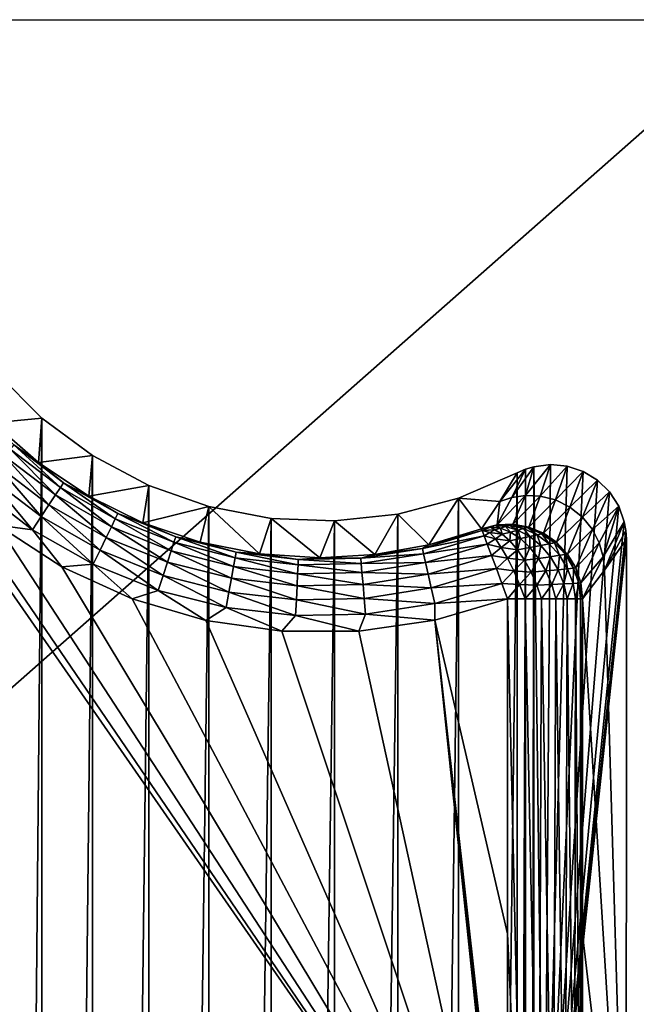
# Model space of a CAD drawing. Header units: metres. Extents: x -205 to 205, y -104 to 104.
# Tile 517 of 656: x -98.52 to -90.27, y 24.38 to 37.55. Entities that reach past the tile are written whole.
import ezdxf

# ---------------------------------------------------------------- set-up
doc = ezdxf.new("R2010")
doc.units = ezdxf.units.M
doc.layers.add('solid_01_2-CONSUMER_EHM_BOX_SW0001', color=7, linetype='CONTINUOUS')

msp = doc.modelspace()

# ---------------------------------------------------------------- linework, layer by layer
at = {"layer": 'solid_01_2-CONSUMER_EHM_BOX_SW0001'}
for points in [[(-200.010849, -74.958488), (-200.010773, 75.041512), (-0.010778, 75.04142)], [(-0.010849, -74.95858), (-200.010849, -74.958488), (-0.010778, 75.04142)], [(-88.563141, 38.322861, 108.5), (-173.501678, 37.5527, 108.5), (-88.501671, 37.540531, 108.5)], [(-173.512405, -37.4473, 108.5), (-88.501671, 37.540531, 108.5), (-173.501678, 37.5527, 108.5)], [(-173.512405, -37.4473, 108.5), (-88.512413, -37.459469, 108.5), (-88.501671, 37.540531, 108.5)], [(-98.220818, 32.220116, 63.099998), (-98.82415, 32.823624, 63.099998), (-98.873878, 32.15757, 6.991273)], [(-98.220818, 32.220116, 63.099998), (-98.833542, -32.739605, 63.099998), (-98.82415, 32.823624, 63.099998)], [(-101.004135, 20.342321, 6), (-92.004135, 20.341034, 6), (-100.24736, 32.216629, 6)], [(-92.004135, 20.341034, 6), (-99.580009, 31.449543, 6), (-100.24736, 32.216629, 6)], [(-98.220818, 32.220116, 63.099998), (-98.873878, 32.15757, 6.991273), (-98.265488, 31.62534, 6.991273)], [(-98.594269, 31.859909, 6.770193), (-98.265488, 31.62534, 6.991273), (-98.873878, 32.15757, 6.991273)], [(-98.220818, 32.220116, 63.099998), (-98.230034, -32.136272, 63.099998), (-98.833542, -32.739605, 63.099998)], [(-97.540802, 31.71777, 63.099998), (-98.220818, 32.220116, 63.099998), (-98.265488, 31.62534, 6.991273)], [(-97.540802, 31.71777, 63.099998), (-98.230034, -32.136272, 63.099998), (-98.220818, 32.220116, 63.099998)], [(-98.722481, 31.713245, 6.372272), (-98.03772, 31.191401, 6.372272), (-98.643692, 31.803377, 6.560308)], [(-98.643692, 31.803377, 6.560308), (-97.97171, 31.291275, 6.560308), (-98.594269, 31.859909, 6.770193)], [(-98.03772, 31.191401, 6.372272), (-97.97171, 31.291275, 6.560308), (-98.643692, 31.803377, 6.560308)], [(-98.594269, 31.859909, 6.770193), (-97.930313, 31.353918, 6.770193), (-98.265488, 31.62534, 6.991273)], [(-97.97171, 31.291275, 6.560308), (-97.930313, 31.353918, 6.770193), (-98.594269, 31.859909, 6.770193)], [(-98.826729, 31.59399, 6.215427), (-98.125053, 31.059258, 6.215427), (-98.722481, 31.713245, 6.372272)], [(-98.125053, 31.059258, 6.215427), (-98.03772, 31.191401, 6.372272), (-98.722481, 31.713245, 6.372272)], [(-97.540802, 31.71777, 63.099998), (-98.265488, 31.62534, 6.991273), (-97.592941, 31.176905, 6.991273)], [(-97.930313, 31.353918, 6.770193), (-97.592941, 31.176905, 6.991273), (-98.265488, 31.62534, 6.991273)], [(-97.540802, 31.71777, 63.099998), (-97.549873, -31.634117, 63.099998), (-98.230034, -32.136272, 63.099998)], [(-96.78714, 31.318039, 63.099998), (-97.540802, 31.71777, 63.099998), (-97.592941, 31.176905, 6.991273)], [(-96.78714, 31.318039, 63.099998), (-97.549873, -31.634117, 63.099998), (-97.540802, 31.71777, 63.099998)], [(-98.951256, 31.451542, 6.097567), (-98.229378, 30.901411, 6.097567), (-98.826729, 31.59399, 6.215427)], [(-98.229378, 30.901411, 6.097567), (-98.125053, 31.059258, 6.215427), (-98.826729, 31.59399, 6.215427)], [(-92.648842, 31.149733, 63.099998), (-91.864624, 31.486334, 63.099998), (-92.657745, -31.06748, 63.099998)], [(-91.864624, 31.486334, 63.099998), (-91.873634, -31.404306, 63.099998), (-92.657745, -31.06748, 63.099998)], [(-92.648842, 31.149733, 63.099998), (-92.098076, 31.102404, 35.051147), (-91.864624, 31.486334, 63.099998)], [(-91.936447, 31.15695, 35.048222), (-91.754089, 31.533689, 63.099998), (-92.098076, 31.102404, 35.051147)], [(-91.754089, 31.533689, 63.099998), (-91.864624, 31.486334, 63.099998), (-92.098076, 31.102404, 35.051147)], [(-91.936447, 31.15695, 35.048222), (-91.643433, 31.56814, 63.099998), (-91.754089, 31.533689, 63.099998)], [(-91.936447, 31.15695, 35.048222), (-91.753319, 31.184149, 35.045918), (-91.643433, 31.56814, 63.099998)], [(-91.754089, 31.533689, 63.099998), (-91.873634, -31.404306, 63.099998), (-91.864624, 31.486334, 63.099998)], [(-91.754089, 31.533689, 63.099998), (-91.763115, -31.451689, 63.099998), (-91.873634, -31.404306, 63.099998)], [(-91.643433, 31.56814, 63.099998), (-91.763115, -31.451689, 63.099998), (-91.754089, 31.533689, 63.099998)], [(-91.643433, 31.56814, 63.099998), (-91.652473, -31.486174, 63.099998), (-91.763115, -31.451689, 63.099998)], [(-91.753319, 31.184149, 35.045918), (-91.421463, 31.598261, 63.099998), (-91.643433, 31.56814, 63.099998)], [(-91.753319, 31.184149, 35.045918), (-91.555458, 31.175348, 35.043968), (-91.421463, 31.598261, 63.099998)], [(-91.643433, 31.56814, 63.099998), (-91.505829, 20.342657, 63.099998), (-91.652473, -31.486174, 63.099998)], [(-91.421463, 31.598261, 63.099998), (-91.505829, 20.342657, 63.099998), (-91.643433, 31.56814, 63.099998)], [(-91.555458, 31.175348, 35.043968), (-91.195374, 31.575851, 63.099998), (-91.421463, 31.598261, 63.099998)], [(-91.555458, 31.175348, 35.043968), (-91.353691, 31.124283, 35.04258), (-91.195374, 31.575851, 63.099998)], [(-91.195374, 31.575851, 63.099998), (-91.505829, 20.342657, 63.099998), (-91.421463, 31.598261, 63.099998)], [(-90.983894, 31.50526, 63.099998), (-91.505829, 20.342657, 63.099998), (-91.195374, 31.575851, 63.099998)], [(-90.790405, 31.387148, 63.099998), (-91.505829, 20.342657, 63.099998), (-90.983894, 31.50526, 63.099998)], [(-91.353691, 31.124283, 35.04258), (-90.983894, 31.50526, 63.099998), (-91.195374, 31.575851, 63.099998)], [(-91.353691, 31.124283, 35.04258), (-91.161682, 31.029289, 35.041912), (-90.983894, 31.50526, 63.099998)], [(-91.161682, 31.029289, 35.041912), (-90.790405, 31.387148, 63.099998), (-90.983894, 31.50526, 63.099998)], [(-92.004135, 20.341034, 6), (-98.81321, 30.78581, 6), (-99.580009, 31.449543, 6)], [(-99.089874, 31.292974, 6.024549), (-98.345505, 30.725706, 6.024549), (-98.951256, 31.451542, 6.097567)], [(-98.345505, 30.725706, 6.024549), (-98.229378, 30.901411, 6.097567), (-98.951256, 31.451542, 6.097567)], [(-97.97171, 31.291275, 6.560308), (-97.237198, 30.8738, 6.560308), (-97.930313, 31.353918, 6.770193)], [(-97.930313, 31.353918, 6.770193), (-97.204559, 30.941423, 6.770193), (-97.592941, 31.176905, 6.991273)], [(-97.237198, 30.8738, 6.560308), (-97.204559, 30.941423, 6.770193), (-97.930313, 31.353918, 6.770193)], [(-90.63102, 31.231403, 63.099998), (-91.505829, 20.342657, 63.099998), (-90.790405, 31.387148, 63.099998)], [(-91.161682, 31.029289, 35.041912), (-90.993347, 30.894632, 35.042057), (-90.790405, 31.387148, 63.099998)], [(-90.993347, 30.894632, 35.042057), (-90.63102, 31.231403, 63.099998), (-90.790405, 31.387148, 63.099998)], [(-98.81321, 30.78581, 6), (-98.345505, 30.725706, 6.024549), (-99.089874, 31.292974, 6.024549)], [(-98.03772, 31.191401, 6.372272), (-97.28923, 30.765984, 6.372272), (-97.97171, 31.291275, 6.560308)], [(-97.28923, 30.765984, 6.372272), (-97.237198, 30.8738, 6.560308), (-97.97171, 31.291275, 6.560308)], [(-96.78714, 31.318039, 63.099998), (-97.592941, 31.176905, 6.991273), (-96.867714, 30.81991, 6.991273)], [(-96.78714, 31.318039, 63.099998), (-96.796097, -31.234604, 63.099998), (-97.549873, -31.634117, 63.099998)], [(-95.989075, 31.037806, 63.099998), (-96.78714, 31.318039, 63.099998), (-96.867714, 30.81991, 6.991273)], [(-95.989075, 31.037806, 63.099998), (-96.796097, -31.234604, 63.099998), (-96.78714, 31.318039, 63.099998)], [(-90.507843, 31.040829, 63.099998), (-91.505829, 20.342657, 63.099998), (-90.63102, 31.231403, 63.099998)], [(-90.993347, 30.894632, 35.042057), (-90.859741, 30.730064, 35.042988), (-90.63102, 31.231403, 63.099998)], [(-90.859741, 30.730064, 35.042988), (-90.507843, 31.040829, 63.099998), (-90.63102, 31.231403, 63.099998)], [(-98.125053, 31.059258, 6.215427), (-97.358078, 30.623333, 6.215427), (-98.03772, 31.191401, 6.372272)], [(-97.358078, 30.623333, 6.215427), (-97.28923, 30.765984, 6.372272), (-98.03772, 31.191401, 6.372272)], [(-97.204559, 30.941423, 6.770193), (-96.867714, 30.81991, 6.991273), (-97.592941, 31.176905, 6.991273)], [(-92.648842, 31.149733, 63.099998), (-93.468506, -30.853344, 63.099998), (-93.459656, 30.935829, 63.099998)], [(-92.648842, 31.149733, 63.099998), (-92.657745, -31.06748, 63.099998), (-93.468506, -30.853344, 63.099998)], [(-92.648842, 31.149733, 63.099998), (-93.459656, 30.935829, 63.099998), (-93.044609, 30.52397, 6.991273)], [(-92.648842, 31.149733, 63.099998), (-93.044609, 30.52397, 6.991273), (-92.341309, 30.739237, 6.991273)], [(-92.648842, 31.149733, 63.099998), (-92.341309, 30.739237, 6.991273), (-92.098076, 31.102404, 35.051147)], [(-92.098076, 31.102404, 35.051147), (-92.341309, 30.739237, 6.991273), (-92.134453, 30.79192, 6.988411)], [(-91.753319, 31.184149, 35.045918), (-92.134453, 30.79192, 6.988411), (-91.920761, 30.799469, 6.986073)], [(-91.936447, 31.15695, 35.048222), (-92.134453, 30.79192, 6.988411), (-91.753319, 31.184149, 35.045918)], [(-91.936447, 31.15695, 35.048222), (-92.098076, 31.102404, 35.051147), (-92.134453, 30.79192, 6.988411)], [(-91.753319, 31.184149, 35.045918), (-91.920761, 30.799469, 6.986073), (-91.555458, 31.175348, 35.043968)], [(-91.555458, 31.175348, 35.043968), (-91.920761, 30.799469, 6.986073), (-91.710518, 30.761465, 6.984373)], [(-91.555458, 31.175348, 35.043968), (-91.710518, 30.761465, 6.984373), (-91.353691, 31.124283, 35.04258)], [(-91.353691, 31.124283, 35.04258), (-91.710518, 30.761465, 6.984373), (-91.513138, 30.67967, 6.983386)], [(-91.353691, 31.124283, 35.04258), (-91.513138, 30.67967, 6.983386), (-91.161682, 31.029289, 35.041912)], [(-98.229378, 30.901411, 6.097567), (-97.440315, 30.452934, 6.097567), (-98.125053, 31.059258, 6.215427)], [(-97.440315, 30.452934, 6.097567), (-97.358078, 30.623333, 6.215427), (-98.125053, 31.059258, 6.215427)], [(-95.989075, 31.037806, 63.099998), (-96.867714, 30.81991, 6.991273), (-96.10215, 30.560444, 6.991273)], [(-95.989075, 31.037806, 63.099998), (-95.997948, -30.954597, 63.099998), (-96.796097, -31.234604, 63.099998)], [(-95.989075, 31.037806, 63.099998), (-96.10215, 30.560444, 6.991273), (-95.309303, 30.402925, 6.991273)], [(-95.151993, 30.877031, 63.099998), (-95.997948, -30.954597, 63.099998), (-95.989075, 31.037806, 63.099998)], [(-95.151993, 30.877031, 63.099998), (-95.989075, 31.037806, 63.099998), (-95.309303, 30.402925, 6.991273)], [(-91.161682, 31.029289, 35.041912), (-91.513138, 30.67967, 6.983386), (-91.337463, 30.557661, 6.983158)], [(-90.433151, 30.830662, 63.099998), (-91.505829, 20.342657, 63.099998), (-90.507843, 31.040829, 63.099998)], [(-91.161682, 31.029289, 35.041912), (-91.337463, 30.557661, 6.983158), (-90.993347, 30.894632, 35.042057)], [(-90.859741, 30.730064, 35.042988), (-90.766724, 30.548588, 35.044582), (-90.507843, 31.040829, 63.099998)], [(-90.766724, 30.548588, 35.044582), (-90.714455, 30.363432, 35.046658), (-90.507843, 31.040829, 63.099998)], [(-90.714455, 30.363432, 35.046658), (-90.433151, 30.830662, 63.099998), (-90.507843, 31.040829, 63.099998)], [(-98.345505, 30.725706, 6.024549), (-97.53186, 30.263258, 6.024549), (-98.229378, 30.901411, 6.097567)], [(-97.53186, 30.263258, 6.024549), (-97.440315, 30.452934, 6.097567), (-98.229378, 30.901411, 6.097567)], [(-97.28923, 30.765984, 6.372272), (-96.490501, 30.444658, 6.372272), (-97.237198, 30.8738, 6.560308)], [(-97.237198, 30.8738, 6.560308), (-96.453377, 30.558474, 6.560308), (-97.204559, 30.941423, 6.770193)], [(-96.490501, 30.444658, 6.372272), (-96.453377, 30.558474, 6.560308), (-97.237198, 30.8738, 6.560308)], [(-97.204559, 30.941423, 6.770193), (-96.430092, 30.62986, 6.770193), (-96.867714, 30.81991, 6.991273)], [(-96.453377, 30.558474, 6.560308), (-96.430092, 30.62986, 6.770193), (-97.204559, 30.941423, 6.770193)], [(-96.430092, 30.62986, 6.770193), (-96.10215, 30.560444, 6.991273), (-96.867714, 30.81991, 6.991273)], [(-95.151993, 30.877031, 63.099998), (-95.160828, -30.794064, 63.099998), (-95.997948, -30.954597, 63.099998)], [(-95.151993, 30.877031, 63.099998), (-95.309303, 30.402925, 6.991273), (-94.502701, 30.350042, 6.991273)], [(-94.305756, 30.843964, 63.099998), (-95.160828, -30.794064, 63.099998), (-95.151993, 30.877031, 63.099998)], [(-94.305756, 30.843964, 63.099998), (-94.314575, -30.761236, 63.099998), (-95.160828, -30.794064, 63.099998)], [(-94.305756, 30.843964, 63.099998), (-95.151993, 30.877031, 63.099998), (-94.502701, 30.350042, 6.991273)], [(-94.305756, 30.843964, 63.099998), (-94.502701, 30.350042, 6.991273), (-93.768478, 30.393625, 6.991273)], [(-93.459656, 30.935829, 63.099998), (-94.314575, -30.761236, 63.099998), (-94.305756, 30.843964, 63.099998)], [(-93.459656, 30.935829, 63.099998), (-93.468506, -30.853344, 63.099998), (-94.314575, -30.761236, 63.099998)], [(-93.459656, 30.935829, 63.099998), (-94.305756, 30.843964, 63.099998), (-93.768478, 30.393625, 6.991273)], [(-93.459656, 30.935829, 63.099998), (-93.768478, 30.393625, 6.991273), (-93.044609, 30.52397, 6.991273)], [(-90.41317, 30.717258, 63.099998), (-91.505829, 20.342657, 63.099998), (-90.433151, 30.830662, 63.099998)], [(-90.993347, 30.894632, 35.042057), (-91.337463, 30.557661, 6.983158), (-91.191788, 30.401142, 6.9837)], [(-90.993347, 30.894632, 35.042057), (-91.191788, 30.401142, 6.9837), (-90.859741, 30.730064, 35.042988)], [(-90.714455, 30.363432, 35.046658), (-90.698509, 30.185604, 35.049206), (-90.433151, 30.830662, 63.099998)], [(-90.698509, 30.185604, 35.049206), (-90.41317, 30.717258, 63.099998), (-90.433151, 30.830662, 63.099998)], [(-98.81321, 30.78581, 6), (-97.950386, 30.230906, 6), (-98.345505, 30.725706, 6.024549)], [(-92.004135, 20.341034, 6), (-97.950386, 30.230906, 6), (-98.81321, 30.78581, 6)], [(-97.950386, 30.230906, 6), (-97.53186, 30.263258, 6.024549), (-98.345505, 30.725706, 6.024549)], [(-97.358078, 30.623333, 6.215427), (-96.539619, 30.294071, 6.215427), (-97.28923, 30.765984, 6.372272)], [(-96.539619, 30.294071, 6.215427), (-96.490501, 30.444658, 6.372272), (-97.28923, 30.765984, 6.372272)], [(-93.13208, 30.476057, 6.770193), (-92.305779, 30.643824, 6.560308), (-92.331978, 30.71419, 6.770193)], [(-93.13208, 30.476057, 6.770193), (-92.331978, 30.71419, 6.770193), (-93.044609, 30.52397, 6.991273)], [(-93.044609, 30.52397, 6.991273), (-92.331978, 30.71419, 6.770193), (-92.341309, 30.739237, 6.991273)], [(-92.134453, 30.79192, 6.988411), (-92.341309, 30.739237, 6.991273), (-92.158371, 30.783083, 6.899108)], [(-92.158371, 30.783083, 6.899108), (-92.341309, 30.739237, 6.991273), (-92.219513, 30.76211, 6.836149)], [(-92.219513, 30.76211, 6.836149), (-92.341309, 30.739237, 6.991273), (-92.331978, 30.71419, 6.770193)], [(-92.164879, 30.72468, 6.654828), (-92.219513, 30.76211, 6.836149), (-92.331978, 30.71419, 6.770193)], [(-92.164879, 30.72468, 6.654828), (-92.331978, 30.71419, 6.770193), (-92.22892, 30.68862, 6.60228)], [(-92.22892, 30.68862, 6.60228), (-92.331978, 30.71419, 6.770193), (-92.305779, 30.643824, 6.560308)], [(-92.156487, 30.606424, 6.428882), (-92.22892, 30.68862, 6.60228), (-92.305779, 30.643824, 6.560308)], [(-92.065529, 30.666492, 6.502478), (-92.164879, 30.72468, 6.654828), (-92.22892, 30.68862, 6.60228)], [(-92.065529, 30.666492, 6.502478), (-92.22892, 30.68862, 6.60228), (-92.156487, 30.606424, 6.428882)], [(-92.158371, 30.783083, 6.899108), (-92.219513, 30.76211, 6.836149), (-92.088768, 30.747141, 6.687484)], [(-92.088768, 30.747141, 6.687484), (-92.219513, 30.76211, 6.836149), (-92.164879, 30.72468, 6.654828)], [(-92.088768, 30.747141, 6.687484), (-92.164879, 30.72468, 6.654828), (-92.065529, 30.666492, 6.502478)], [(-92.134453, 30.79192, 6.988411), (-92.158371, 30.783083, 6.899108), (-91.968155, 30.783882, 6.81137)], [(-91.968155, 30.783882, 6.81137), (-92.158371, 30.783083, 6.899108), (-92.021355, 30.767469, 6.740605)], [(-92.021355, 30.767469, 6.740605), (-92.158371, 30.783083, 6.899108), (-92.088768, 30.747141, 6.687484)], [(-91.920761, 30.799469, 6.986073), (-92.134453, 30.79192, 6.988411), (-91.933601, 30.794888, 6.895181)], [(-91.933601, 30.794888, 6.895181), (-92.134453, 30.79192, 6.988411), (-91.968155, 30.783882, 6.81137)], [(-92.021355, 30.767469, 6.740605), (-92.088768, 30.747141, 6.687484), (-91.954216, 30.69492, 6.551138)], [(-91.954216, 30.69492, 6.551138), (-92.088768, 30.747141, 6.687484), (-92.065529, 30.666492, 6.502478)], [(-91.954216, 30.69492, 6.551138), (-92.065529, 30.666492, 6.502478), (-91.963516, 30.576786, 6.368271)], [(-91.968155, 30.783882, 6.81137), (-92.021355, 30.767469, 6.740605), (-91.856117, 30.720724, 6.629021)], [(-91.856117, 30.720724, 6.629021), (-92.021355, 30.767469, 6.740605), (-91.954216, 30.69492, 6.551138)], [(-91.933601, 30.794888, 6.895181), (-91.968155, 30.783882, 6.81137), (-91.778999, 30.741602, 6.73191)], [(-91.778999, 30.741602, 6.73191), (-91.968155, 30.783882, 6.81137), (-91.856117, 30.720724, 6.629021)], [(-91.821175, 30.607504, 6.432487), (-91.954216, 30.69492, 6.551138), (-91.963516, 30.576786, 6.368271)], [(-91.856117, 30.720724, 6.629021), (-91.954216, 30.69492, 6.551138), (-91.821175, 30.607504, 6.432487)], [(-91.920761, 30.799469, 6.986073), (-91.933601, 30.794888, 6.895181), (-91.729057, 30.755606, 6.853178)], [(-91.729057, 30.755606, 6.853178), (-91.933601, 30.794888, 6.895181), (-91.778999, 30.741602, 6.73191)], [(-91.710518, 30.761465, 6.984373), (-91.920761, 30.799469, 6.986073), (-91.729057, 30.755606, 6.853178)], [(-91.778999, 30.741602, 6.73191), (-91.856117, 30.720724, 6.629021), (-91.696587, 30.635456, 6.532996)], [(-91.696587, 30.635456, 6.532996), (-91.856117, 30.720724, 6.629021), (-91.821175, 30.607504, 6.432487)], [(-91.729057, 30.755606, 6.853178), (-91.778999, 30.741602, 6.73191), (-91.599205, 30.658098, 6.664214)], [(-91.599205, 30.658098, 6.664214), (-91.778999, 30.741602, 6.73191), (-91.696587, 30.635456, 6.532996)], [(-91.710518, 30.761465, 6.984373), (-91.729057, 30.755606, 6.853178), (-91.536392, 30.673281, 6.817803)], [(-91.536392, 30.673281, 6.817803), (-91.729057, 30.755606, 6.853178), (-91.599205, 30.658098, 6.664214)], [(-91.513138, 30.67967, 6.983386), (-91.710518, 30.761465, 6.984373), (-91.536392, 30.673281, 6.817803)], [(-91.513138, 30.67967, 6.983386), (-91.536392, 30.673281, 6.817803), (-91.364319, 30.551622, 6.790655)], [(-91.337463, 30.557661, 6.983158), (-91.513138, 30.67967, 6.983386), (-91.364319, 30.551622, 6.790655)], [(-90.404694, 30.598225, 63.099998), (-91.505829, 20.342657, 63.099998), (-90.41317, 30.717258, 63.099998)], [(-90.859741, 30.730064, 35.042988), (-91.191788, 30.401142, 6.9837), (-91.082748, 30.217316, 6.984987)], [(-90.859741, 30.730064, 35.042988), (-91.082748, 30.217316, 6.984987), (-90.766724, 30.548588, 35.044582)], [(-90.698509, 30.185604, 35.049206), (-90.404694, 30.598225, 63.099998), (-90.41317, 30.717258, 63.099998)], [(-97.440315, 30.452934, 6.097567), (-96.598297, 30.114193, 6.097567), (-97.358078, 30.623333, 6.215427)], [(-96.598297, 30.114193, 6.097567), (-96.539619, 30.294071, 6.215427), (-97.358078, 30.623333, 6.215427)], [(-96.490501, 30.444658, 6.372272), (-95.65593, 30.233219, 6.372272), (-96.453377, 30.558474, 6.560308)], [(-96.453377, 30.558474, 6.560308), (-95.634384, 30.350981, 6.560308), (-96.430092, 30.62986, 6.770193)], [(-95.65593, 30.233219, 6.372272), (-95.634384, 30.350981, 6.560308), (-96.453377, 30.558474, 6.560308)], [(-96.430092, 30.62986, 6.770193), (-95.620872, 30.424843, 6.770193), (-96.10215, 30.560444, 6.991273)], [(-95.634384, 30.350981, 6.560308), (-95.620872, 30.424843, 6.770193), (-96.430092, 30.62986, 6.770193)], [(-95.620872, 30.424843, 6.770193), (-95.309303, 30.402925, 6.991273), (-96.10215, 30.560444, 6.991273)], [(-93.11554, 30.402813, 6.560308), (-92.305779, 30.643824, 6.560308), (-93.13208, 30.476057, 6.770193)], [(-93.11554, 30.402813, 6.560308), (-92.264, 30.531631, 6.372272), (-92.305779, 30.643824, 6.560308)], [(-92.156487, 30.606424, 6.428882), (-92.305779, 30.643824, 6.560308), (-92.264, 30.531631, 6.372272)], [(-92.077148, 30.490395, 6.27951), (-92.156487, 30.606424, 6.428882), (-92.264, 30.531631, 6.372272)], [(-91.963516, 30.576786, 6.368271), (-92.065529, 30.666492, 6.502478), (-92.156487, 30.606424, 6.428882)], [(-91.963516, 30.576786, 6.368271), (-92.156487, 30.606424, 6.428882), (-92.077148, 30.490395, 6.27951)], [(-91.862556, 30.45883, 6.257101), (-91.963516, 30.576786, 6.368271), (-92.077148, 30.490395, 6.27951)], [(-91.821175, 30.607504, 6.432487), (-91.963516, 30.576786, 6.368271), (-91.862556, 30.45883, 6.257101)], [(-91.694878, 30.48834, 6.336206), (-91.821175, 30.607504, 6.432487), (-91.862556, 30.45883, 6.257101)], [(-91.696587, 30.635456, 6.532996), (-91.821175, 30.607504, 6.432487), (-91.694878, 30.48834, 6.336206)], [(-91.599205, 30.658098, 6.664214), (-91.696587, 30.635456, 6.532996), (-91.549469, 30.515236, 6.456557)], [(-91.549469, 30.515236, 6.456557), (-91.696587, 30.635456, 6.532996), (-91.694878, 30.48834, 6.336206)], [(-91.536392, 30.673281, 6.817803), (-91.599205, 30.658098, 6.664214), (-91.436668, 30.537031, 6.611252)], [(-91.436668, 30.537031, 6.611252), (-91.599205, 30.658098, 6.664214), (-91.549469, 30.515236, 6.456557)], [(-91.364319, 30.551622, 6.790655), (-91.536392, 30.673281, 6.817803), (-91.436668, 30.537031, 6.611252)], [(-90.406166, 20.342501, 63.099998), (-91.505829, 20.342657, 63.099998), (-90.404694, 30.598225, 63.099998)], [(-91.364319, 30.551622, 6.790655), (-91.436668, 30.537031, 6.611252), (-91.298508, 30.383717, 6.575349)], [(-91.337463, 30.557661, 6.983158), (-91.364319, 30.551622, 6.790655), (-91.220596, 30.396128, 6.772957)], [(-91.220596, 30.396128, 6.772957), (-91.364319, 30.551622, 6.790655), (-91.298508, 30.383717, 6.575349)], [(-91.191788, 30.401142, 6.9837), (-91.337463, 30.557661, 6.983158), (-91.220596, 30.396128, 6.772957)], [(-90.766724, 30.548588, 35.044582), (-91.082748, 30.217316, 6.984987), (-91.015251, 30.014462, 6.98696)], [(-90.766724, 30.548588, 35.044582), (-91.015251, 30.014462, 6.98696), (-90.714455, 30.363432, 35.046658)], [(-90.406166, 20.342501, 63.099998), (-90.404694, 30.598225, 63.099998), (-90.698509, 30.185604, 35.049206)], [(-97.53186, 30.263258, 6.024549), (-96.663605, 29.913963, 6.024549), (-97.440315, 30.452934, 6.097567)], [(-96.663605, 29.913963, 6.024549), (-96.598297, 30.114193, 6.097567), (-97.440315, 30.452934, 6.097567)], [(-96.539619, 30.294071, 6.215427), (-95.684433, 30.07741, 6.215427), (-96.490501, 30.444658, 6.372272)], [(-95.684433, 30.07741, 6.215427), (-95.65593, 30.233219, 6.372272), (-96.490501, 30.444658, 6.372272)], [(-95.634384, 30.350981, 6.560308), (-94.794975, 30.25506, 6.560308), (-95.620872, 30.424843, 6.770193)], [(-95.620872, 30.424843, 6.770193), (-94.791481, 30.330067, 6.770193), (-95.309303, 30.402925, 6.991273)], [(-94.794975, 30.25506, 6.560308), (-94.791481, 30.330067, 6.770193), (-95.620872, 30.424843, 6.770193)], [(-93.956871, 30.347242, 6.770193), (-93.13208, 30.476057, 6.770193), (-93.768478, 30.393625, 6.991273)], [(-93.11554, 30.402813, 6.560308), (-93.13208, 30.476057, 6.770193), (-93.956871, 30.347242, 6.770193)], [(-93.13208, 30.476057, 6.770193), (-93.044609, 30.52397, 6.991273), (-93.768478, 30.393625, 6.991273)], [(-93.089172, 30.286037, 6.372272), (-92.264, 30.531631, 6.372272), (-93.11554, 30.402813, 6.560308)], [(-93.089172, 30.286037, 6.372272), (-92.208725, 30.383192, 6.215427), (-92.264, 30.531631, 6.372272)], [(-92.077148, 30.490395, 6.27951), (-92.264, 30.531631, 6.372272), (-92.208725, 30.383192, 6.215427)], [(-91.994247, 30.345411, 6.160449), (-92.077148, 30.490395, 6.27951), (-92.208725, 30.383192, 6.215427)], [(-91.862556, 30.45883, 6.257101), (-92.077148, 30.490395, 6.27951), (-91.994247, 30.345411, 6.160449)], [(-91.766327, 30.316927, 6.173021), (-91.862556, 30.45883, 6.257101), (-91.994247, 30.345411, 6.160449)], [(-91.694878, 30.48834, 6.336206), (-91.862556, 30.45883, 6.257101), (-91.766327, 30.316927, 6.173021)], [(-91.580307, 30.342127, 6.266093), (-91.694878, 30.48834, 6.336206), (-91.766327, 30.316927, 6.173021)], [(-91.549469, 30.515236, 6.456557), (-91.694878, 30.48834, 6.336206), (-91.580307, 30.342127, 6.266093)], [(-91.420921, 30.36511, 6.40291), (-91.549469, 30.515236, 6.456557), (-91.580307, 30.342127, 6.266093)], [(-91.436668, 30.537031, 6.611252), (-91.549469, 30.515236, 6.456557), (-91.420921, 30.36511, 6.40291)], [(-91.298508, 30.383717, 6.575349), (-91.436668, 30.537031, 6.611252), (-91.420921, 30.36511, 6.40291)], [(-96.598297, 30.114193, 6.097567), (-95.718483, 29.891293, 6.097567), (-96.539619, 30.294071, 6.215427)], [(-95.718483, 29.891293, 6.097567), (-95.684433, 30.07741, 6.215427), (-96.539619, 30.294071, 6.215427)], [(-95.65593, 30.233219, 6.372272), (-94.800552, 30.135475, 6.372272), (-95.634384, 30.350981, 6.560308)], [(-94.800552, 30.135475, 6.372272), (-94.794975, 30.25506, 6.560308), (-95.634384, 30.350981, 6.560308)], [(-94.791481, 30.330067, 6.770193), (-94.502701, 30.350042, 6.991273), (-95.309303, 30.402925, 6.991273)], [(-94.794975, 30.25506, 6.560308), (-93.950287, 30.272444, 6.560308), (-94.791481, 30.330067, 6.770193)], [(-94.791481, 30.330067, 6.770193), (-93.956871, 30.347242, 6.770193), (-94.502701, 30.350042, 6.991273)], [(-93.950287, 30.272444, 6.560308), (-93.956871, 30.347242, 6.770193), (-94.791481, 30.330067, 6.770193)], [(-93.956871, 30.347242, 6.770193), (-93.768478, 30.393625, 6.991273), (-94.502701, 30.350042, 6.991273)], [(-93.950287, 30.272444, 6.560308), (-93.11554, 30.402813, 6.560308), (-93.956871, 30.347242, 6.770193)], [(-93.089172, 30.286037, 6.372272), (-93.11554, 30.402813, 6.560308), (-93.950287, 30.272444, 6.560308)], [(-93.939796, 30.153187, 6.372272), (-93.089172, 30.286037, 6.372272), (-93.950287, 30.272444, 6.560308)], [(-93.054276, 30.131533, 6.215427), (-93.089172, 30.286037, 6.372272), (-93.939796, 30.153187, 6.372272)], [(-93.054276, 30.131533, 6.215427), (-92.208725, 30.383192, 6.215427), (-93.089172, 30.286037, 6.372272)], [(-93.054276, 30.131533, 6.215427), (-92.1427, 30.205881, 6.097567), (-92.208725, 30.383192, 6.215427)], [(-91.994247, 30.345411, 6.160449), (-92.208725, 30.383192, 6.215427), (-92.1427, 30.205881, 6.097567)], [(-91.911263, 30.17757, 6.076707), (-91.994247, 30.345411, 6.160449), (-92.1427, 30.205881, 6.097567)], [(-91.766327, 30.316927, 6.173021), (-91.994247, 30.345411, 6.160449), (-91.911263, 30.17757, 6.076707)], [(-91.678337, 30.156252, 6.119098), (-91.766327, 30.316927, 6.173021), (-91.911263, 30.17757, 6.076707)], [(-91.580307, 30.342127, 6.266093), (-91.766327, 30.316927, 6.173021), (-91.678337, 30.156252, 6.119098)], [(-91.481987, 30.174627, 6.224911), (-91.580307, 30.342127, 6.266093), (-91.678337, 30.156252, 6.119098)], [(-91.420921, 30.36511, 6.40291), (-91.580307, 30.342127, 6.266093), (-91.481987, 30.174627, 6.224911)], [(-91.316345, 30.191372, 6.374305), (-91.420921, 30.36511, 6.40291), (-91.481987, 30.174627, 6.224911)], [(-91.298508, 30.383717, 6.575349), (-91.420921, 30.36511, 6.40291), (-91.316345, 30.191372, 6.374305)], [(-91.190804, 30.204882, 6.558081), (-91.298508, 30.383717, 6.575349), (-91.316345, 30.191372, 6.374305)], [(-91.220596, 30.396128, 6.772957), (-91.298508, 30.383717, 6.575349), (-91.190804, 30.204882, 6.558081)], [(-91.191788, 30.401142, 6.9837), (-91.220596, 30.396128, 6.772957), (-91.111717, 30.213818, 6.765511)], [(-91.111717, 30.213818, 6.765511), (-91.220596, 30.396128, 6.772957), (-91.190804, 30.204882, 6.558081)], [(-91.082748, 30.217316, 6.984987), (-91.191788, 30.401142, 6.9837), (-91.111717, 30.213818, 6.765511)], [(-90.714455, 30.363432, 35.046658), (-91.015251, 30.014462, 6.98696), (-90.992416, 29.802368, 6.989528)], [(-90.714455, 30.363432, 35.046658), (-90.992416, 29.802368, 6.989528), (-90.698509, 30.185604, 35.049206)], [(-97.950386, 30.230906, 6), (-97.013573, 29.802996, 6), (-97.53186, 30.263258, 6.024549)], [(-92.004135, 20.341034, 6), (-97.013573, 29.802996, 6), (-97.950386, 30.230906, 6)], [(-97.013573, 29.802996, 6), (-96.663605, 29.913963, 6.024549), (-97.53186, 30.263258, 6.024549)], [(-95.684433, 30.07741, 6.215427), (-94.80793, 29.977251, 6.215427), (-95.65593, 30.233219, 6.372272)], [(-94.80793, 29.977251, 6.215427), (-94.800552, 30.135475, 6.372272), (-95.65593, 30.233219, 6.372272)], [(-94.800552, 30.135475, 6.372272), (-93.939796, 30.153187, 6.372272), (-94.794975, 30.25506, 6.560308)], [(-93.925919, 29.995401, 6.215427), (-93.939796, 30.153187, 6.372272), (-94.800552, 30.135475, 6.372272)], [(-93.939796, 30.153187, 6.372272), (-93.950287, 30.272444, 6.560308), (-94.794975, 30.25506, 6.560308)], [(-93.925919, 29.995401, 6.215427), (-93.054276, 30.131533, 6.215427), (-93.939796, 30.153187, 6.372272)], [(-93.012596, 29.946974, 6.097567), (-92.1427, 30.205881, 6.097567), (-93.054276, 30.131533, 6.215427)], [(-93.012596, 29.946974, 6.097567), (-92.069206, 30.008507, 6.024549), (-92.1427, 30.205881, 6.097567)], [(-91.911263, 30.17757, 6.076707), (-92.1427, 30.205881, 6.097567), (-92.069206, 30.008507, 6.024549)], [(-91.831688, 29.993937, 6.031808), (-91.911263, 30.17757, 6.076707), (-92.069206, 30.008507, 6.024549)], [(-91.678337, 30.156252, 6.119098), (-91.911263, 30.17757, 6.076707), (-91.831688, 29.993937, 6.031808)], [(-91.601799, 29.982662, 6.097298), (-91.678337, 30.156252, 6.119098), (-91.831688, 29.993937, 6.031808)], [(-91.481987, 30.174627, 6.224911), (-91.678337, 30.156252, 6.119098), (-91.601799, 29.982662, 6.097298)], [(-91.403778, 29.992443, 6.214283), (-91.481987, 30.174627, 6.224911), (-91.601799, 29.982662, 6.097298)], [(-91.316345, 30.191372, 6.374305), (-91.481987, 30.174627, 6.224911), (-91.403778, 29.992443, 6.214283)], [(-91.24012, 30.00131, 6.371942), (-91.316345, 30.191372, 6.374305), (-91.403778, 29.992443, 6.214283)], [(-91.190804, 30.204882, 6.558081), (-91.316345, 30.191372, 6.374305), (-91.24012, 30.00131, 6.371942)], [(-91.118263, 30.008375, 6.560204), (-91.190804, 30.204882, 6.558081), (-91.24012, 30.00131, 6.371942)], [(-91.111717, 30.213818, 6.765511), (-91.190804, 30.204882, 6.558081), (-91.118263, 30.008375, 6.560204)], [(-91.042603, 30.012918, 6.76865), (-91.111717, 30.213818, 6.765511), (-91.118263, 30.008375, 6.560204)], [(-91.082748, 30.217316, 6.984987), (-91.111717, 30.213818, 6.765511), (-91.042603, 30.012918, 6.76865)], [(-91.015251, 30.014462, 6.98696), (-91.082748, 30.217316, 6.984987), (-91.042603, 30.012918, 6.76865)], [(-90.406166, 20.342501, 63.099998), (-90.698509, 30.185604, 35.049206), (-90.992416, 29.802368, 6.989528)], [(-96.663605, 29.913963, 6.024549), (-95.756386, 29.684118, 6.024549), (-96.598297, 30.114193, 6.097567)], [(-95.756386, 29.684118, 6.024549), (-95.718483, 29.891293, 6.097567), (-96.598297, 30.114193, 6.097567)], [(-95.718483, 29.891293, 6.097567), (-94.81675, 29.78825, 6.097567), (-95.684433, 30.07741, 6.215427)], [(-94.81675, 29.78825, 6.097567), (-94.80793, 29.977251, 6.215427), (-95.684433, 30.07741, 6.215427)], [(-94.80793, 29.977251, 6.215427), (-93.925919, 29.995401, 6.215427), (-94.800552, 30.135475, 6.372272)], [(-93.012596, 29.946974, 6.097567), (-93.054276, 30.131533, 6.215427), (-93.925919, 29.995401, 6.215427)], [(-97.013573, 29.802996, 6), (-96.027626, 29.513811, 6), (-96.663605, 29.913963, 6.024549)], [(-96.027626, 29.513811, 6), (-95.756386, 29.684118, 6.024549), (-96.663605, 29.913963, 6.024549)], [(-95.756386, 29.684118, 6.024549), (-94.826561, 29.577866, 6.024549), (-95.718483, 29.891293, 6.097567)], [(-94.826561, 29.577866, 6.024549), (-94.81675, 29.78825, 6.097567), (-95.718483, 29.891293, 6.097567)], [(-94.81675, 29.78825, 6.097567), (-93.909332, 29.806923, 6.097567), (-94.80793, 29.977251, 6.215427)], [(-93.909332, 29.806923, 6.097567), (-93.925919, 29.995401, 6.215427), (-94.80793, 29.977251, 6.215427)], [(-93.909332, 29.806923, 6.097567), (-93.012596, 29.946974, 6.097567), (-93.925919, 29.995401, 6.215427)], [(-92.966202, 29.741535, 6.024549), (-93.012596, 29.946974, 6.097567), (-93.909332, 29.806923, 6.097567)], [(-92.966202, 29.741535, 6.024549), (-92.069206, 30.008507, 6.024549), (-93.012596, 29.946974, 6.097567)], [(-92.966202, 29.741535, 6.024549), (-91.992363, 29.802134, 6), (-92.069206, 30.008507, 6.024549)], [(-91.831688, 29.993937, 6.031808), (-92.069206, 30.008507, 6.024549), (-91.992363, 29.802134, 6)], [(-91.758865, 29.802099, 6.027643), (-91.831688, 29.993937, 6.031808), (-91.992363, 29.802134, 6)], [(-91.601799, 29.982662, 6.097298), (-91.831688, 29.993937, 6.031808), (-91.758865, 29.802099, 6.027643)], [(-91.539474, 29.802069, 6.108433), (-91.601799, 29.982662, 6.097298), (-91.758865, 29.802099, 6.027643)], [(-91.403778, 29.992443, 6.214283), (-91.601799, 29.982662, 6.097298), (-91.539474, 29.802069, 6.108433)], [(-91.34874, 29.80204, 6.23466), (-91.403778, 29.992443, 6.214283), (-91.539474, 29.802069, 6.108433)], [(-91.24012, 30.00131, 6.371942), (-91.403778, 29.992443, 6.214283), (-91.34874, 29.80204, 6.23466)], [(-91.195412, 29.802019, 6.395958), (-91.24012, 30.00131, 6.371942), (-91.34874, 29.80204, 6.23466)], [(-91.118263, 30.008375, 6.560204), (-91.24012, 30.00131, 6.371942), (-91.195412, 29.802019, 6.395958)], [(-91.084076, 29.802002, 6.581657), (-91.118263, 30.008375, 6.560204), (-91.195412, 29.802019, 6.395958)], [(-91.042603, 30.012918, 6.76865), (-91.118263, 30.008375, 6.560204), (-91.084076, 29.802002, 6.581657)], [(-91.016357, 29.801992, 6.782246), (-91.042603, 30.012918, 6.76865), (-91.084076, 29.802002, 6.581657)], [(-91.015251, 30.014462, 6.98696), (-91.042603, 30.012918, 6.76865), (-91.016357, 29.801992, 6.782246)], [(-90.992416, 29.802368, 6.989528), (-91.015251, 30.014462, 6.98696), (-91.016357, 29.801992, 6.782246)], [(-92.004135, 20.341034, 6), (-96.027626, 29.513811, 6), (-97.013573, 29.802996, 6)], [(-94.826561, 29.577866, 6.024549), (-93.890877, 29.59712, 6.024549), (-94.81675, 29.78825, 6.097567)], [(-93.890877, 29.59712, 6.024549), (-93.909332, 29.806923, 6.097567), (-94.81675, 29.78825, 6.097567)], [(-93.890877, 29.59712, 6.024549), (-92.966202, 29.741535, 6.024549), (-93.909332, 29.806923, 6.097567)], [(-92.965363, 29.51614, 6), (-91.992363, 29.802134, 6), (-92.966202, 29.741535, 6.024549)], [(-91.992676, 25.321581, 6), (-91.992363, 29.802134, 6), (-92.965363, 29.51614, 6)], [(-91.787041, 20.840815, 6.021575), (-91.992363, 29.802134, 6), (-91.992676, 25.321581, 6)], [(-91.787041, 20.840815, 6.021575), (-91.758865, 29.802099, 6.027643), (-91.992363, 29.802134, 6)], [(-91.787041, 20.840815, 6.021575), (-91.577385, 20.840179, 6.090754), (-91.758865, 29.802099, 6.027643)], [(-91.577385, 20.840179, 6.090754), (-91.539474, 29.802069, 6.108433), (-91.758865, 29.802099, 6.027643)], [(-91.577385, 20.840179, 6.090754), (-91.383942, 20.839134, 6.20737), (-91.539474, 29.802069, 6.108433)], [(-91.383942, 20.839134, 6.20737), (-91.34874, 29.80204, 6.23466), (-91.539474, 29.802069, 6.108433)], [(-91.383942, 20.839134, 6.20737), (-91.221725, 20.837742, 6.36428), (-91.34874, 29.80204, 6.23466)], [(-91.221725, 20.837742, 6.36428), (-91.195412, 29.802019, 6.395958), (-91.34874, 29.80204, 6.23466)], [(-91.221725, 20.837742, 6.36428), (-91.098694, 20.836071, 6.553835), (-91.195412, 29.802019, 6.395958)], [(-91.098694, 20.836071, 6.553835), (-91.084076, 29.802002, 6.581657), (-91.195412, 29.802019, 6.395958)], [(-91.098694, 20.836071, 6.553835), (-91.021568, 20.834213, 6.765339), (-91.084076, 29.802002, 6.581657)], [(-91.021568, 20.834213, 6.765339), (-91.016357, 29.801992, 6.782246), (-91.084076, 29.802002, 6.581657)], [(-91.021568, 20.834213, 6.765339), (-90.993698, 20.832253, 6.989528), (-91.016357, 29.801992, 6.782246)], [(-90.993057, 25.317299, 6.989528), (-90.992416, 29.802368, 6.989528), (-91.016357, 29.801992, 6.782246)], [(-90.993698, 20.832253, 6.989528), (-90.993057, 25.317299, 6.989528), (-91.016357, 29.801992, 6.782246)], [(-90.406166, 20.342501, 63.099998), (-90.992416, 29.802368, 6.989528), (-90.993057, 25.317299, 6.989528)], [(-96.027626, 29.513811, 6), (-95.010529, 29.368099, 6), (-95.756386, 29.684118, 6.024549)], [(-95.010529, 29.368099, 6), (-94.826561, 29.577866, 6.024549), (-95.756386, 29.684118, 6.024549)], [(-92.965363, 29.51614, 6), (-92.966202, 29.741535, 6.024549), (-93.890877, 29.59712, 6.024549)], [(-92.004135, 20.341034, 6), (-95.010529, 29.368099, 6), (-96.027626, 29.513811, 6)], [(-95.010529, 29.368099, 6), (-93.980621, 29.368999, 6), (-94.826561, 29.577866, 6.024549)], [(-93.980621, 29.368999, 6), (-93.890877, 29.59712, 6.024549), (-94.826561, 29.577866, 6.024549)], [(-93.980621, 29.368999, 6), (-92.965363, 29.51614, 6), (-93.890877, 29.59712, 6.024549)], [(-92.004135, 20.341034, 6), (-92.965363, 29.51614, 6), (-93.980621, 29.368999, 6)], [(-92.965363, 29.51614, 6), (-91.998856, 20.841032, 6), (-91.992676, 25.321581, 6)], [(-92.004097, 20.59412, 6), (-91.998856, 20.841032, 6), (-92.965363, 29.51614, 6)], [(-92.004135, 20.341034, 6), (-92.004097, 20.59412, 6), (-92.965363, 29.51614, 6)], [(-92.004135, 20.341034, 6), (-93.980621, 29.368999, 6), (-95.010529, 29.368099, 6)], [(-91.787041, 20.840815, 6.021575), (-91.992676, 25.321581, 6), (-91.998856, 20.841032, 6)], [(-90.406166, 20.342501, 63.099998), (-90.993057, 25.317299, 6.989528), (-90.993698, 20.832253, 6.989528)]]:
    msp.add_3dface(points, dxfattribs=at)

doc.saveas('drawing.dxf')
